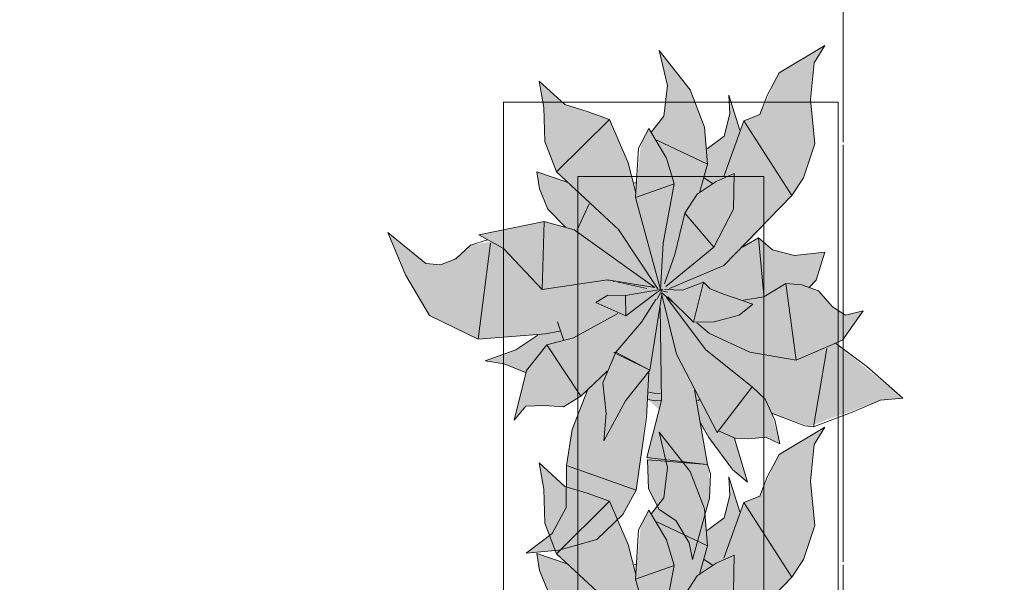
# Model space of a CAD drawing. Header units: millimetres. Extents: x -59761 to 112741, y -57975 to 46221.
# Tile 359 of 421: x 74743 to 76067, y -20487 to -19731. Entities that reach past the tile are written whole.
import ezdxf

# ---------------------------------------------------------------- set-up
doc = ezdxf.new("R2010")
doc.units = ezdxf.units.MM
doc.linetypes.add('короткая штриховая', pattern=[282.222222, 141.111111, -141.111111])
doc.linetypes.add('Штриховая', pattern=[564.444447, 282.222223, -282.222223])
for name, color, linetype in [('Интерьер - Мебель', 7, 'Continuous'), ('Элемент модели - Границы зон', 7, 'Continuous'), ('Элемент Модели - Зона', 7, 'Continuous')]:
    doc.layers.add(name, color=color, linetype=linetype)

msp = doc.modelspace()

# ---------------------------------------------------------------- hatches: boundary and pattern name
at = {"layer": 'Интерьер - Мебель', "linetype": 'Continuous', "lineweight": 0}
for points in [[(75238.13, -20016.96), (75261.57, -20074.21), (75294.14, -20128.52), (75359.54, -20160.38), (75439.45, -20155), (75411.7, -20173.75), (75368.65, -20189.84), (75394.53, -20193.48), (75423.13, -20205.11), (75408, -20269.25), (75423.53, -20250.64), (75466.35, -20250.93), (75473.91, -20251.53), (75497.33, -20237.21), (75506.28, -20229.16), (75485.77, -20283.06), (75479.27, -20323.85), (75477.86, -20379.93), (75458.84, -20421.67), (75424.09, -20448.15), (75467.88, -20444.33), (75519.1, -20429.61), (75553.79, -20396.34), (75571.8, -20363.3), (75587.5, -20241.52), (75602.77, -20255.42), (75586.11, -20319.52), (75588.14, -20361.47), (75602.47, -20389.25), (75625.18, -20404.13), (75642.8, -20434.27), (75647.59, -20456.59), (75670.37, -20374.3), (75669.67, -20335.33), (75658.9, -20278.87), (75697.5, -20330.64), (75721.52, -20352.79), (75704.61, -20293.45), (75734.54, -20293.23), (75746.14, -20292.07), (75764.87, -20301.4), (75753.77, -20259.98), (75804.39, -20277.65), (75900.07, -20242.72), (75930.14, -20239.9), (75839.58, -20166), (75849.26, -20161.87), (75877.02, -20122.3), (75853.19, -20128.23), (75835.42, -20116.89), (75816.9, -20095.56), (75805.58, -20091.52), (75813.82, -20081.21), (75825.24, -20043.46), (75784.39, -20048.04), (75754.88, -20040.46), (75736.09, -20024.33), (75717.35, -20036.11), (75781.01, -19967.32), (75796.82, -19943.51), (75812.09, -19897.72), (75806.29, -19838.22), (75811.06, -19788.98), (75825.56, -19765.58), (75763.76, -19802.44), (75738.12, -19858.38), (75716.28, -19867.08), (75711.32, -19879.77), (75696.33, -19832.58), (75697.54, -19857.75), (75689.98, -19887.44), (75667.06, -19904.81), (75663.69, -19875.42), (75644.57, -19825.31), (75602.53, -19772.33), (75614.1, -19819.75), (75608.92, -19860.6), (75592.6, -19881.98), (75588.8, -19877.28), (75578.02, -19898.02), (75571.39, -19963.88), (75561.1, -19923.65), (75536.02, -19865.23), (75475.97, -19845.28), (75441.32, -19813.79), (75447.54, -19849.28), (75448.96, -19894.84), (75464.72, -19935.8), (75479.22, -19949.55), (75438.22, -19935.77), (75441.71, -19958.52), (75453.08, -19985.54), (75476.93, -20009.79), (75448.34, -20002.4), (75360.18, -20020.44), (75376.79, -20029.6), (75349.19, -20034.19), (75339.3, -20043.32), (75322.96, -20055.06), (75308.88, -20060.74), (75288.9, -20058.63)], [(75238.13, -20530.01), (75261.57, -20587.25), (75294.14, -20641.57), (75359.54, -20673.43), (75439.45, -20668.04), (75411.7, -20686.8), (75368.65, -20702.89), (75394.53, -20706.52), (75423.13, -20718.16), (75408, -20782.3), (75423.53, -20763.69), (75466.35, -20763.97), (75473.91, -20764.57), (75497.33, -20750.25), (75506.28, -20742.2), (75485.77, -20796.11), (75479.27, -20836.89), (75477.86, -20892.98), (75458.84, -20934.71), (75424.09, -20961.19), (75467.88, -20957.37), (75519.1, -20942.66), (75553.79, -20909.38), (75571.8, -20876.34), (75587.5, -20754.56), (75602.77, -20768.46), (75586.11, -20832.56), (75588.14, -20874.52), (75602.47, -20902.3), (75625.18, -20917.17), (75642.8, -20947.31), (75647.59, -20969.63), (75670.37, -20887.35), (75669.67, -20848.38), (75658.9, -20791.92), (75697.5, -20843.68), (75721.52, -20865.84), (75704.61, -20806.5), (75734.54, -20806.28), (75746.14, -20805.12), (75764.87, -20814.45), (75753.77, -20773.03), (75804.39, -20790.7), (75900.07, -20755.76), (75930.14, -20752.94), (75839.58, -20679.04), (75849.26, -20674.92), (75877.02, -20635.34), (75853.19, -20641.28), (75835.42, -20629.93), (75816.9, -20608.61), (75805.58, -20604.57), (75813.82, -20594.25), (75825.24, -20556.51), (75784.39, -20561.08), (75754.88, -20553.5), (75736.09, -20537.38), (75717.35, -20549.15), (75781.01, -20480.37), (75796.82, -20456.56), (75812.09, -20410.76), (75806.29, -20351.27), (75811.06, -20302.02), (75825.56, -20278.63), (75763.76, -20315.48), (75738.12, -20371.42), (75716.28, -20380.13), (75711.32, -20392.82), (75696.33, -20345.62), (75697.54, -20370.79), (75689.98, -20400.49), (75667.06, -20417.85), (75663.69, -20388.47), (75644.57, -20338.36), (75602.53, -20285.37), (75614.1, -20332.79), (75608.92, -20373.65), (75592.6, -20395.02), (75588.8, -20390.32), (75578.02, -20411.07), (75571.39, -20476.93), (75561.1, -20436.69), (75536.02, -20378.27), (75475.97, -20358.33), (75441.32, -20326.83), (75447.54, -20362.33), (75448.96, -20407.89), (75464.72, -20448.85), (75479.22, -20462.59), (75438.22, -20448.82), (75441.71, -20471.56), (75453.08, -20498.59), (75476.93, -20522.84), (75448.34, -20515.45), (75360.18, -20533.48), (75376.79, -20542.65), (75349.19, -20547.23), (75339.3, -20556.37), (75322.96, -20568.1), (75308.88, -20573.79), (75288.9, -20571.67)]]:
    msp.add_hatch(color=255, dxfattribs=at).paths.add_polyline_path(points)

# ---------------------------------------------------------------- linework, layer by layer
at = {"layer": 'Интерьер - Мебель', "color": 7, "linetype": 'Continuous', "lineweight": 15}
for p, q in [((75763.76, -19802.44), (75825.56, -19765.58)), ((75763.76, -19802.44), (75825.56, -19765.58)), ((75811.06, -19788.98), (75825.56, -19765.58)), ((75811.06, -19788.98), (75825.56, -19765.58)), ((75602.53, -19772.33), (75614.1, -19819.74)), ((75602.53, -19772.33), (75644.57, -19825.31)), ((75602.53, -19772.33), (75614.1, -19819.74)), ((75602.53, -19772.33), (75644.57, -19825.31)), ((75806.29, -19838.22), (75811.06, -19788.98)), ((75806.29, -19838.22), (75811.06, -19788.98)), ((75748.02, -19833.05), (75763.76, -19802.44)), ((75748.02, -19833.05), (75763.76, -19802.44)), ((75441.32, -19813.79), (75447.54, -19849.28)), ((75441.32, -19813.79), (75475.97, -19845.28)), ((75441.32, -19813.79), (75447.54, -19849.28)), ((75441.32, -19813.79), (75475.97, -19845.28)), ((75608.92, -19860.6), (75614.1, -19819.74)), ((75608.92, -19860.6), (75614.1, -19819.74)), ((75644.57, -19825.31), (75663.69, -19875.42)), ((75644.57, -19825.31), (75663.69, -19875.42)), ((75696.33, -19832.58), (75697.54, -19857.75)), ((75696.33, -19832.58), (75711.32, -19879.77)), ((75696.33, -19832.58), (75697.54, -19857.75)), ((75696.33, -19832.58), (75711.32, -19879.77)), ((75738.12, -19858.38), (75748.02, -19833.05)), ((75738.12, -19858.38), (75748.02, -19833.05)), ((75475.97, -19845.28), (75505.82, -19854.46)), ((75475.97, -19845.28), (75505.82, -19854.46)), ((75806.29, -19838.22), (75812.09, -19897.72)), ((75806.29, -19838.22), (75812.09, -19897.72)), ((75447.54, -19849.28), (75448.96, -19894.84)), ((75447.54, -19849.28), (75448.96, -19894.84)), ((75505.82, -19854.46), (75536.02, -19865.23)), ((75505.82, -19854.46), (75536.02, -19865.23)), ((75592.6, -19881.98), (75608.92, -19860.6)), ((75592.6, -19881.98), (75608.92, -19860.6)), ((75689.98, -19887.44), (75697.54, -19857.75)), ((75689.98, -19887.44), (75697.54, -19857.75)), ((75716.28, -19867.08), (75738.12, -19858.38)), ((75716.28, -19867.08), (75738.12, -19858.38)), ((75464.72, -19935.8), (75536.02, -19865.23)), ((75464.72, -19935.8), (75536.02, -19865.23)), ((75536.02, -19865.23), (75561.1, -19923.65)), ((75536.02, -19865.23), (75561.1, -19923.65)), ((75663.69, -19875.42), (75667.44, -19925.34)), ((75663.69, -19875.42), (75667.44, -19925.34)), ((75689.43, -19942.06), (75716.28, -19867.08)), ((75689.43, -19942.06), (75716.28, -19867.08)), ((75716.28, -19867.08), (75781.01, -19967.32)), ((75716.28, -19867.08), (75781.01, -19967.32)), ((75574.98, -19903.86), (75588.8, -19877.28)), ((75574.98, -19903.86), (75588.8, -19877.28)), ((75588.8, -19877.28), (75612.73, -19917.32)), ((75588.8, -19877.28), (75612.73, -19917.32)), ((75667.06, -19904.81), (75689.98, -19887.44)), ((75667.06, -19904.81), (75689.98, -19887.44)), ((75448.96, -19894.84), (75464.72, -19935.8)), ((75448.96, -19894.84), (75464.72, -19935.8)), ((75599.54, -19893.05), (75667.44, -19925.34)), ((75599.54, -19893.05), (75667.44, -19925.34)), ((75796.82, -19943.51), (75812.09, -19897.72)), ((75796.82, -19943.51), (75812.09, -19897.72)), ((75571.03, -19969.88), (75574.98, -19903.86)), ((75571.03, -19969.88), (75574.98, -19903.86)), ((75561.1, -19923.65), (75571.38, -19963.86)), ((75561.1, -19923.65), (75571.38, -19963.86)), ((75612.73, -19917.32), (75622.87, -19951.56)), ((75612.73, -19917.32), (75622.87, -19951.56)), ((75657.26, -19961.99), (75667.44, -19925.34)), ((75657.26, -19961.99), (75667.44, -19925.34)), ((75438.22, -19935.77), (75441.71, -19958.52)), ((75438.22, -19935.77), (75479.22, -19949.55)), ((75438.22, -19935.77), (75441.71, -19958.52)), ((75438.22, -19935.77), (75479.22, -19949.55)), ((75464.72, -19935.8), (75548.21, -20012.99)), ((75464.72, -19935.8), (75548.21, -20012.99)), ((75679.43, -19948.77), (75703.53, -19937.63)), ((75679.43, -19948.77), (75703.53, -19937.63)), ((75702.68, -19985.62), (75703.53, -19937.63)), ((75702.68, -19985.62), (75703.53, -19937.63)), ((75567.79, -19951.28), (75572.15, -19949.88)), ((75567.79, -19951.28), (75572.15, -19949.88)), ((75571.03, -19969.88), (75622.87, -19951.56)), ((75571.03, -19969.88), (75622.87, -19951.56)), ((75607.92, -20031.34), (75622.87, -19951.56)), ((75607.92, -20031.34), (75622.87, -19951.56)), ((75653.75, -19965.52), (75679.43, -19948.77)), ((75653.75, -19965.52), (75679.43, -19948.77)), ((75663.38, -19943.7), (75674.55, -19951.43)), ((75663.38, -19943.7), (75674.55, -19951.43)), ((75781.02, -19967.32), (75796.82, -19943.51)), ((75781.02, -19967.32), (75796.82, -19943.51)), ((75441.71, -19958.52), (75453.08, -19985.54)), ((75441.71, -19958.52), (75453.08, -19985.54)), ((75636.98, -19991.34), (75653.75, -19965.52)), ((75636.98, -19991.34), (75653.75, -19965.52)), ((75689.66, -20061.37), (75781.02, -19967.32)), ((75689.66, -20061.37), (75781.02, -19967.32)), ((75492.59, -20013.48), (75508.55, -19978.71)), ((75492.59, -20013.48), (75508.55, -19978.71)), ((75571.03, -19969.88), (75604.65, -20093.74)), ((75571.03, -19969.88), (75604.65, -20093.74)), ((75453.08, -19985.54), (75476.93, -20009.79)), ((75453.08, -19985.54), (75476.93, -20009.79)), ((75623.76, -20046.71), (75636.98, -19991.34)), ((75623.76, -20046.71), (75636.98, -19991.34)), ((75636.98, -19991.34), (75676.01, -20036.77)), ((75636.98, -19991.34), (75676.01, -20036.77)), ((75676.01, -20036.77), (75702.68, -19985.62)), ((75676.01, -20036.77), (75702.68, -19985.62)), ((75360.18, -20020.44), (75448.34, -20002.4)), ((75360.18, -20020.44), (75448.34, -20002.4)), ((75445.6, -20093.6), (75448.33, -20002.4)), ((75445.6, -20093.6), (75448.33, -20002.4)), ((75448.34, -20002.4), (75488.35, -20013.43)), ((75448.34, -20002.4), (75488.35, -20013.43)), ((75238.13, -20016.96), (75261.57, -20074.21)), ((75238.13, -20016.96), (75288.9, -20058.63)), ((75238.13, -20016.96), (75261.57, -20074.21)), ((75238.13, -20016.96), (75288.9, -20058.63)), ((75360.18, -20020.44), (75393.4, -20038.76)), ((75360.18, -20020.44), (75393.4, -20038.76)), ((75488.35, -20013.43), (75597.03, -20091.06)), ((75488.35, -20013.43), (75597.03, -20091.06)), ((75548.21, -20012.99), (75600.96, -20093.05)), ((75548.21, -20012.99), (75600.96, -20093.05)), ((75329.41, -20052.46), (75349.19, -20034.19)), ((75329.41, -20052.46), (75349.19, -20034.19)), ((75349.19, -20034.19), (75371.98, -20026.88)), ((75349.19, -20034.19), (75371.98, -20026.88)), ((75359.54, -20160.38), (75375.83, -20031.39)), ((75359.54, -20160.38), (75375.83, -20031.39)), ((75604.65, -20093.74), (75607.92, -20031.34)), ((75604.65, -20093.74), (75607.92, -20031.34)), ((75714.73, -20036.95), (75736.09, -20024.33)), ((75714.73, -20036.95), (75736.09, -20024.33)), ((75716.49, -20033.31), (75717.35, -20036.11)), ((75716.49, -20033.31), (75717.35, -20036.11)), ((75736.09, -20024.33), (75743.36, -20101.53)), ((75736.09, -20024.33), (75754.88, -20040.46)), ((75736.09, -20024.33), (75743.36, -20101.53)), ((75736.09, -20024.33), (75754.88, -20040.46)), ((75393.4, -20038.76), (75445.6, -20093.6)), ((75393.4, -20038.76), (75445.6, -20093.6)), ((75609.74, -20086.24), (75623.76, -20046.71)), ((75609.74, -20086.24), (75623.76, -20046.71)), ((75611.84, -20089.51), (75676.01, -20036.77)), ((75611.84, -20089.51), (75676.01, -20036.77)), ((75754.88, -20040.46), (75784.39, -20048.04)), ((75754.88, -20040.46), (75784.39, -20048.04)), ((75784.39, -20048.04), (75825.24, -20043.46)), ((75784.39, -20048.04), (75825.24, -20043.46)), ((75813.82, -20081.21), (75825.24, -20043.46)), ((75813.82, -20081.21), (75825.24, -20043.46)), ((75288.9, -20058.63), (75308.88, -20060.74)), ((75288.9, -20058.63), (75308.88, -20060.74)), ((75308.88, -20060.74), (75329.41, -20052.46)), ((75308.88, -20060.74), (75329.41, -20052.46)), ((75616.52, -20092.21), (75689.66, -20061.37)), ((75616.52, -20092.21), (75689.66, -20061.37)), ((75261.57, -20074.21), (75294.14, -20128.52)), ((75261.57, -20074.21), (75294.14, -20128.52)), ((75445.6, -20093.6), (75533.47, -20080.77)), ((75445.6, -20093.6), (75533.47, -20080.77)), ((75533.47, -20080.77), (75597.03, -20091.06)), ((75533.47, -20080.77), (75597.03, -20091.06)), ((75533.91, -20081.04), (75535.03, -20081.28)), ((75533.91, -20081.04), (75535.03, -20081.28)), ((75540.61, -20082.5), (75542.84, -20082.99)), ((75540.61, -20082.5), (75542.84, -20082.99)), ((75547.3, -20083.96), (75551.77, -20084.93)), ((75547.3, -20083.96), (75551.77, -20084.93)), ((75554, -20085.42), (75586.32, -20092.47)), ((75554, -20085.42), (75586.32, -20092.47)), ((75634.03, -20094.54), (75662.39, -20083.75)), ((75634.03, -20094.54), (75662.39, -20083.75)), ((75648.83, -20137.51), (75662.39, -20083.75)), ((75648.83, -20137.51), (75662.39, -20083.75)), ((75662.39, -20083.75), (75671.3, -20092.82)), ((75662.39, -20083.75), (75671.3, -20092.82)), ((75743.38, -20103.79), (75772.97, -20085.78)), ((75743.38, -20103.79), (75772.97, -20085.78)), ((75772.97, -20085.78), (75786.71, -20188.74)), ((75772.97, -20085.78), (75794.25, -20087.48)), ((75772.97, -20085.78), (75786.71, -20188.74)), ((75772.97, -20085.78), (75794.25, -20087.48)), ((75803.89, -20091.46), (75813.82, -20081.21)), ((75803.89, -20091.46), (75813.82, -20081.21)), ((75557.56, -20102.02), (75604.65, -20093.74)), ((75557.56, -20102.02), (75604.65, -20093.74)), ((75557.81, -20129.2), (75600.09, -20097.19)), ((75557.81, -20129.2), (75600.09, -20097.19)), ((75590.23, -20202.31), (75606.15, -20100.28)), ((75590.23, -20202.31), (75606.15, -20100.28)), ((75599.78, -20107.18), (75607.23, -20093.29)), ((75599.78, -20107.18), (75607.23, -20093.29)), ((75600.63, -20096.88), (75607.23, -20093.29)), ((75600.63, -20096.88), (75607.23, -20093.29)), ((75601.78, -20094.24), (75604.04, -20094.79)), ((75601.78, -20094.24), (75604.04, -20094.79)), ((75603.51, -20094.6), (75604.65, -20093.74)), ((75603.51, -20094.6), (75604.65, -20093.74)), ((75606.02, -20099.33), (75626.01, -20180.61)), ((75606.02, -20099.33), (75626.01, -20180.61)), ((75606.3, -20095.33), (75614.22, -20097.25)), ((75606.3, -20095.33), (75614.22, -20097.25)), ((75606.3, -20098.11), (75623.2, -20112.57)), ((75606.3, -20098.11), (75623.2, -20112.57)), ((75610.07, -20093.88), (75634.03, -20094.54)), ((75610.07, -20093.88), (75634.03, -20094.54)), ((75671.3, -20092.82), (75688.05, -20099.38)), ((75671.3, -20092.82), (75688.05, -20099.38)), ((75688.05, -20099.38), (75728.75, -20113.6)), ((75688.05, -20099.38), (75728.75, -20113.6)), ((75794.25, -20087.48), (75816.9, -20095.56)), ((75794.25, -20087.48), (75816.9, -20095.56)), ((75816.9, -20095.56), (75835.42, -20116.89)), ((75816.9, -20095.56), (75835.42, -20116.89)), ((75517.74, -20111.37), (75533.67, -20101.15)), ((75517.74, -20111.37), (75533.67, -20101.15)), ((75517.74, -20111.37), (75557.81, -20129.2)), ((75517.74, -20111.37), (75557.81, -20129.2)), ((75533.67, -20101.15), (75557.56, -20102.02)), ((75533.67, -20101.15), (75557.56, -20102.02)), ((75557.56, -20102.02), (75557.81, -20129.2)), ((75557.56, -20102.02), (75557.81, -20129.2)), ((75579.15, -20137.7), (75598.35, -20107.34)), ((75579.15, -20137.7), (75598.35, -20107.34)), ((75612.7, -20104.52), (75665.21, -20174.86)), ((75612.7, -20104.52), (75665.21, -20174.86)), ((75614.4, -20103.4), (75648.83, -20137.51)), ((75614.4, -20103.4), (75648.83, -20137.51)), ((75710.13, -20128.44), (75728.75, -20113.6)), ((75710.13, -20128.44), (75728.75, -20113.6)), ((75715.84, -20108.08), (75743.38, -20103.79)), ((75715.84, -20108.08), (75743.38, -20103.79)), ((75487.43, -20158.58), (75547.3, -20125.95)), ((75487.43, -20158.58), (75547.3, -20125.95)), ((75603.85, -20118.12), (75605.98, -20243.05)), ((75603.85, -20118.12), (75605.98, -20243.05)), ((75835.42, -20116.89), (75853.19, -20128.23)), ((75835.42, -20116.89), (75853.19, -20128.23)), ((75849.26, -20161.87), (75877.02, -20122.3)), ((75849.26, -20161.87), (75877.02, -20122.3)), ((75853.19, -20128.23), (75877.02, -20122.3)), ((75853.19, -20128.23), (75877.02, -20122.3)), ((75294.14, -20128.52), (75359.54, -20160.38)), ((75294.14, -20128.52), (75359.54, -20160.38)), ((75465.84, -20137.36), (75474.05, -20161.2)), ((75465.84, -20137.36), (75474.05, -20161.2)), ((75544.53, -20177.77), (75579.15, -20137.7)), ((75544.53, -20177.77), (75579.15, -20137.7)), ((75648.83, -20137.51), (75676.63, -20137.12)), ((75648.83, -20137.51), (75676.63, -20137.12)), ((75653.34, -20138.35), (75670.23, -20152.81)), ((75653.34, -20138.35), (75670.23, -20152.81)), ((75676.63, -20137.12), (75710.13, -20128.44)), ((75676.63, -20137.12), (75710.13, -20128.44)), ((75450.09, -20153.51), (75469.13, -20149.58)), ((75450.09, -20153.51), (75469.13, -20149.58)), ((75670.23, -20152.8), (75724.45, -20178.03)), ((75670.23, -20152.8), (75724.45, -20178.03)), ((75359.54, -20160.38), (75450.09, -20153.51)), ((75359.54, -20160.38), (75450.09, -20153.51)), ((75410.06, -20174.87), (75439.45, -20155)), ((75410.06, -20174.87), (75439.45, -20155)), ((75451.86, -20168.28), (75487.43, -20158.58)), ((75451.86, -20168.28), (75487.43, -20158.58)), ((75786.71, -20188.74), (75849.26, -20161.87)), ((75786.71, -20188.74), (75849.26, -20161.87)), ((75839.58, -20166), (75881.98, -20197.39)), ((75839.58, -20166), (75881.98, -20197.39)), ((75368.65, -20189.84), (75410.06, -20174.87)), ((75368.65, -20189.84), (75410.06, -20174.87)), ((75424.39, -20202.65), (75451.86, -20168.28)), ((75424.39, -20202.65), (75451.86, -20168.28)), ((75451.86, -20168.28), (75497.33, -20237.21)), ((75451.86, -20168.28), (75497.33, -20237.21)), ((75526.93, -20219.2), (75544.53, -20177.77)), ((75526.93, -20219.2), (75544.53, -20177.77)), ((75541.92, -20178.6), (75544.53, -20177.77)), ((75541.92, -20178.6), (75544.53, -20177.77)), ((75541.92, -20178.6), (75590.23, -20202.31)), ((75541.92, -20178.6), (75590.23, -20202.31)), ((75544.53, -20177.77), (75590.23, -20202.31)), ((75544.53, -20177.77), (75590.23, -20202.31)), ((75665.21, -20174.86), (75727.51, -20224.76)), ((75665.21, -20174.86), (75727.51, -20224.76)), ((75724.45, -20178.03), (75786.71, -20188.74)), ((75724.45, -20178.03), (75786.71, -20188.74)), ((75810.12, -20278.37), (75828.23, -20173.04)), ((75810.12, -20278.37), (75828.23, -20173.04)), ((75368.65, -20189.84), (75394.53, -20193.48)), ((75368.65, -20189.84), (75394.53, -20193.48)), ((75626.01, -20180.61), (75680.65, -20285.8)), ((75626.01, -20180.61), (75680.65, -20285.8)), ((75394.53, -20193.48), (75423.13, -20205.11)), ((75394.53, -20193.48), (75423.13, -20205.11)), ((75408, -20269.25), (75424.39, -20202.65)), ((75408, -20269.25), (75424.39, -20202.65)), ((75497.33, -20237.21), (75532.79, -20203.32)), ((75497.33, -20237.21), (75532.79, -20203.32)), ((75557.26, -20243.56), (75590.23, -20202.31)), ((75557.26, -20243.56), (75590.23, -20202.31)), ((75585.59, -20265.15), (75588.8, -20205.14)), ((75585.59, -20265.15), (75588.8, -20205.14)), ((75881.98, -20197.39), (75930.14, -20239.9)), ((75881.98, -20197.39), (75930.14, -20239.9)), ((75526.93, -20219.2), (75531.57, -20260.31)), ((75526.93, -20219.2), (75531.57, -20260.31)), ((75485.98, -20281.75), (75506.28, -20229.16)), ((75485.98, -20281.75), (75506.28, -20229.16)), ((75588.77, -20231.65), (75598.04, -20233.5)), ((75588.77, -20231.65), (75598.04, -20233.5)), ((75650.16, -20228.58), (75667.65, -20329.16)), ((75650.16, -20228.58), (75667.65, -20329.16)), ((75680.65, -20285.8), (75727.51, -20224.76)), ((75680.65, -20285.8), (75727.51, -20224.76)), ((75727.51, -20224.76), (75745, -20241.31)), ((75727.51, -20224.76), (75745, -20241.31)), ((75473.91, -20251.53), (75497.33, -20237.21)), ((75473.91, -20251.53), (75497.33, -20237.21)), ((75528.32, -20297.14), (75557.26, -20243.56)), ((75528.32, -20297.14), (75557.26, -20243.56)), ((75586.1, -20319.52), (75605.98, -20243.05)), ((75586.1, -20319.52), (75605.98, -20243.05)), ((75587.5, -20241.52), (75597.57, -20243.53)), ((75587.5, -20241.52), (75597.57, -20243.53)), ((75597.57, -20243.53), (75605.37, -20243.09)), ((75597.57, -20243.53), (75605.37, -20243.09)), ((75598.04, -20233.5), (75604.58, -20233.13)), ((75598.04, -20233.5), (75604.58, -20233.13)), ((75654.47, -20243.28), (75656.73, -20241.8)), ((75654.47, -20243.28), (75656.73, -20241.8)), ((75745, -20241.31), (75758.03, -20269.51)), ((75745, -20241.31), (75758.03, -20269.51)), ((75864.23, -20257.62), (75900.07, -20242.72)), ((75864.23, -20257.62), (75900.07, -20242.72)), ((75900.07, -20242.72), (75930.14, -20239.9)), ((75900.07, -20242.72), (75930.14, -20239.9)), ((75408, -20269.25), (75423.53, -20250.64)), ((75408, -20269.25), (75423.53, -20250.64)), ((75423.53, -20250.64), (75448.38, -20249.49)), ((75423.53, -20250.64), (75448.38, -20249.49)), ((75448.38, -20249.49), (75473.91, -20251.53)), ((75448.38, -20249.49), (75473.91, -20251.53)), ((75810.12, -20278.37), (75864.23, -20257.62)), ((75810.12, -20278.37), (75864.23, -20257.62)), ((75528.32, -20297.14), (75531.57, -20260.31)), ((75528.32, -20297.14), (75531.57, -20260.31)), ((75571.8, -20363.3), (75585.59, -20265.15)), ((75571.8, -20363.3), (75585.59, -20265.15)), ((75753.77, -20259.98), (75798.66, -20276.94)), ((75753.77, -20259.98), (75798.66, -20276.94)), ((75758.03, -20269.51), (75764.87, -20301.4)), ((75758.03, -20269.51), (75764.87, -20301.4)), ((75478.26, -20330.23), (75485.98, -20281.75)), ((75478.26, -20330.23), (75485.98, -20281.75)), ((75602.53, -20285.37), (75614.1, -20332.79)), ((75602.53, -20285.37), (75644.57, -20338.36)), ((75602.53, -20285.37), (75614.1, -20332.79)), ((75602.53, -20285.37), (75644.57, -20338.36)), ((75658.22, -20272.76), (75669.6, -20292.75)), ((75658.22, -20272.76), (75669.6, -20292.75)), ((75682.22, -20283.76), (75704.61, -20293.46)), ((75682.22, -20283.76), (75704.61, -20293.46)), ((75763.76, -20315.48), (75825.56, -20278.63)), ((75763.76, -20315.48), (75825.56, -20278.63)), ((75798.66, -20276.94), (75810.12, -20278.37)), ((75798.66, -20276.94), (75810.12, -20278.37)), ((75811.06, -20302.02), (75825.56, -20278.63)), ((75811.06, -20302.02), (75825.56, -20278.63)), ((75669.6, -20292.75), (75701.07, -20335.49)), ((75669.6, -20292.75), (75701.07, -20335.49)), ((75703.97, -20294.12), (75721.52, -20352.79)), ((75703.97, -20294.12), (75721.52, -20352.79)), ((75704.61, -20293.46), (75722.93, -20294.4)), ((75704.61, -20293.46), (75722.93, -20294.4)), ((75722.93, -20294.4), (75746.14, -20292.07)), ((75722.93, -20294.4), (75746.14, -20292.07)), ((75746.14, -20292.07), (75764.87, -20301.4)), ((75746.14, -20292.07), (75764.87, -20301.4)), ((75806.29, -20351.27), (75811.06, -20302.02)), ((75806.29, -20351.27), (75811.06, -20302.02)), ((75586.1, -20319.52), (75663.25, -20328.64)), ((75586.1, -20319.52), (75663.25, -20328.64)), ((75586.79, -20322.7), (75588.14, -20361.47)), ((75586.79, -20322.7), (75667.65, -20329.16)), ((75586.79, -20322.7), (75588.14, -20361.47)), ((75586.79, -20322.7), (75667.65, -20329.16)), ((75748.02, -20346.09), (75763.76, -20315.48)), ((75748.02, -20346.09), (75763.76, -20315.48)), ((75441.32, -20326.83), (75447.54, -20362.33)), ((75441.32, -20326.83), (75475.97, -20358.33)), ((75441.32, -20326.83), (75447.54, -20362.33)), ((75441.32, -20326.83), (75475.97, -20358.33)), ((75477.81, -20386.62), (75478.26, -20330.23)), ((75477.81, -20386.62), (75478.26, -20330.23)), ((75478.26, -20330.23), (75571.8, -20363.3)), ((75478.26, -20330.23), (75571.8, -20363.3)), ((75608.92, -20373.64), (75614.1, -20332.79)), ((75608.92, -20373.64), (75614.1, -20332.79)), ((75644.57, -20338.36), (75663.69, -20388.47)), ((75644.57, -20338.36), (75663.69, -20388.47)), ((75667.65, -20329.16), (75671.69, -20341.5)), ((75667.65, -20329.16), (75671.69, -20341.5)), ((75701.07, -20335.49), (75721.52, -20352.79)), ((75701.07, -20335.49), (75721.52, -20352.79)), ((75670.37, -20374.3), (75671.69, -20341.5)), ((75670.37, -20374.3), (75671.69, -20341.5)), ((75696.33, -20345.62), (75697.54, -20370.8)), ((75696.33, -20345.62), (75711.32, -20392.82)), ((75696.33, -20345.62), (75697.54, -20370.8)), ((75696.33, -20345.62), (75711.32, -20392.82)), ((75738.12, -20371.42), (75748.02, -20346.09)), ((75738.12, -20371.42), (75748.02, -20346.09)), ((75806.29, -20351.27), (75812.09, -20410.76)), ((75806.29, -20351.27), (75812.09, -20410.76)), ((75447.54, -20362.33), (75448.96, -20407.89)), ((75447.54, -20362.33), (75448.96, -20407.89)), ((75475.97, -20358.33), (75505.82, -20367.5)), ((75475.97, -20358.33), (75505.82, -20367.5)), ((75553.79, -20396.34), (75571.8, -20363.3)), ((75553.79, -20396.34), (75571.8, -20363.3)), ((75588.14, -20361.47), (75602.47, -20389.25)), ((75588.14, -20361.47), (75602.47, -20389.25)), ((75464.72, -20448.85), (75536.02, -20378.27)), ((75464.72, -20448.85), (75536.02, -20378.27)), ((75505.82, -20367.5), (75536.02, -20378.27)), ((75505.82, -20367.5), (75536.02, -20378.27)), ((75536.02, -20378.27), (75561.1, -20436.69)), ((75536.02, -20378.27), (75561.1, -20436.69)), ((75592.6, -20395.02), (75608.92, -20373.64)), ((75592.6, -20395.02), (75608.92, -20373.64)), ((75647.59, -20456.59), (75670.37, -20374.3)), ((75647.59, -20456.59), (75670.37, -20374.3)), ((75689.98, -20400.49), (75697.54, -20370.8)), ((75689.98, -20400.49), (75697.54, -20370.8)), ((75716.28, -20380.13), (75738.12, -20371.42)), ((75716.28, -20380.13), (75738.12, -20371.42)), ((75458.84, -20421.67), (75477.81, -20386.62)), ((75458.84, -20421.67), (75477.81, -20386.62)), ((75574.98, -20416.91), (75588.8, -20390.32)), ((75574.98, -20416.91), (75588.8, -20390.32)), ((75588.8, -20390.32), (75612.73, -20430.37)), ((75588.8, -20390.32), (75612.73, -20430.37)), ((75602.47, -20389.25), (75625.18, -20404.13)), ((75602.47, -20389.25), (75625.18, -20404.13)), ((75663.69, -20388.47), (75667.44, -20438.39)), ((75663.69, -20388.47), (75667.44, -20438.39)), ((75689.43, -20455.1), (75716.28, -20380.13)), ((75689.43, -20455.1), (75716.28, -20380.13)), ((75716.28, -20380.13), (75781.01, -20480.37)), ((75716.28, -20380.13), (75781.01, -20480.37)), ((75519.1, -20429.61), (75553.79, -20396.34)), ((75519.1, -20429.61), (75553.79, -20396.34)), ((75625.18, -20404.13), (75642.8, -20434.27)), ((75625.18, -20404.13), (75642.8, -20434.27)), ((75667.06, -20417.85), (75689.98, -20400.49)), ((75667.06, -20417.85), (75689.98, -20400.49)), ((75448.96, -20407.89), (75464.72, -20448.85)), ((75448.96, -20407.89), (75464.72, -20448.85)), ((75571.03, -20482.93), (75574.98, -20416.91)), ((75571.03, -20482.93), (75574.98, -20416.91)), ((75599.54, -20406.09), (75667.44, -20438.39)), ((75599.54, -20406.09), (75667.44, -20438.39)), ((75796.82, -20456.56), (75812.09, -20410.76)), ((75796.82, -20456.56), (75812.09, -20410.76)), ((75424.09, -20448.15), (75458.84, -20421.67)), ((75424.09, -20448.15), (75458.84, -20421.67)), ((75467.88, -20444.33), (75519.1, -20429.61)), ((75467.88, -20444.33), (75519.1, -20429.61)), ((75612.73, -20430.37), (75622.87, -20464.61)), ((75612.73, -20430.37), (75622.87, -20464.61)), ((75424.09, -20448.15), (75467.88, -20444.33)), ((75424.09, -20448.15), (75467.88, -20444.33)), ((75561.1, -20436.69), (75571.38, -20476.9)), ((75561.1, -20436.69), (75571.38, -20476.9)), ((75642.8, -20434.27), (75647.59, -20456.59)), ((75642.8, -20434.27), (75647.59, -20456.59)), ((75657.26, -20475.03), (75667.44, -20438.39)), ((75657.26, -20475.03), (75667.44, -20438.39)), ((75438.22, -20448.82), (75441.71, -20471.56)), ((75438.22, -20448.82), (75479.22, -20462.59)), ((75438.22, -20448.82), (75441.71, -20471.56)), ((75438.22, -20448.82), (75479.22, -20462.59)), ((75464.72, -20448.85), (75548.21, -20526.03)), ((75464.72, -20448.85), (75548.21, -20526.03)), ((75663.38, -20456.74), (75674.55, -20464.48)), ((75663.38, -20456.74), (75674.55, -20464.48)), ((75679.43, -20461.81), (75703.53, -20450.67)), ((75679.43, -20461.81), (75703.53, -20450.67)), ((75702.68, -20498.66), (75703.53, -20450.67)), ((75702.68, -20498.66), (75703.53, -20450.67)), ((75781.02, -20480.37), (75796.82, -20456.56)), ((75781.02, -20480.37), (75796.82, -20456.56)), ((75567.79, -20464.32), (75572.15, -20462.92)), ((75567.79, -20464.32), (75572.15, -20462.92)), ((75571.03, -20482.93), (75622.87, -20464.61)), ((75571.03, -20482.93), (75622.87, -20464.61)), ((75607.92, -20544.38), (75622.87, -20464.61)), ((75607.92, -20544.38), (75622.87, -20464.61)), ((75653.75, -20478.56), (75679.43, -20461.81)), ((75653.75, -20478.56), (75679.43, -20461.81)), ((75441.71, -20471.56), (75453.08, -20498.59)), ((75441.71, -20471.56), (75453.08, -20498.59)), ((75571.03, -20482.93), (75604.65, -20606.78)), ((75571.03, -20482.93), (75604.65, -20606.78)), ((75636.98, -20504.39), (75653.75, -20478.56)), ((75636.98, -20504.39), (75653.75, -20478.56)), ((75689.66, -20574.41), (75781.02, -20480.37)), ((75689.66, -20574.41), (75781.02, -20480.37))]:
    msp.add_line(p, q, dxfattribs=at)
at = {"layer": 'Интерьер - Мебель', "color": 7, "linetype": 'Continuous', "lineweight": 5}
for p, q in [((75393.46, -19841.77), (75393.46, -21341.77)), ((75843.46, -19841.77), (75393.46, -19841.77)), ((75843.46, -21341.77), (75843.46, -19841.77)), ((75493.46, -19941.77), (75493.46, -21241.77)), ((75743.46, -19941.77), (75493.46, -19941.77)), ((75743.46, -21241.77), (75743.46, -19941.77))]:
    msp.add_line(p, q, dxfattribs=at)
at = {"layer": 'Элемент модели - Границы зон', "color": 7, "linetype": 'короткая штриховая', "lineweight": 15}
for points in [[(96025, -9000), (94825, -9000), (75238.88, -9000), (75238.88, -16794.88), (75850, -16794.88), (75850, -35690.78)], [(80700, -17700), (80700, -26250), (80650, -26250), (80650, -27750), (80700, -27750), (80700, -35699.94), (75850, -35699.94), (75850, -16794.88)]]:
    msp.add_lwpolyline(points, dxfattribs=at)
at = {"layer": 'Элемент Модели - Зона', "color": 253, "linetype": 'Штриховая', "lineweight": 15, "flags": 128}
for points in [[(-8890, -17680), (-3119.74, -17680), (-3119.74, -14858.42), (142.53, -11594.86), (156.67, -11609), (156.67, -11580), (18300, -11580), (18300, -11600), (32399.73, -11600), (32399.73, -11580), (69081.36, -11580), (72316.72, -14823.47), (72320.06, -15158.11), (72320.06, -17695), (72360, -17695), (72360, -19700), (72120, -19700), (72120, -18300), (71700, -18300), (71700, -17900), (63300, -17900), (63300, -18300), (62700, -18300), (62700, -17900), (54320, -17900), (54320, -27030), (62700, -27030), (62700, -26350), (63300, -26350), (63300, -27540), (67380, -27540), (67380, -26630), (67500, -26630), (67500, -27660), (62920, -27660), (62920, -32819.89), (72120, -32819.89), (72120, -27750), (71650, -27750), (71650, -26250), (72120, -26250), (72120, -21200), (72360, -21200), (72360, -33849.94), (72120, -33849.94), (72120, -33059.89), (54320, -33059.89), (54320, -39349.94), (72120, -39349.94), (72120, -36299.94), (71700.06, -36299.94), (71700.06, -35674.44), (72120, -35674.44), (72120, -35349.94), (72360, -35349.94), (72360, -35679.94), (75850, -35679.94), (75850, -16794.88), (75238.88, -16794.88), (75238.88, -9000), (80700, -9000), (80700, -8700), (81300, -8700), (81300, -9000), (87517.1, -9000), (87517.1, -320), (85530, -320), (85530, 300), (84182.9, 300), (81300, 300), (81300, -300), (80700, -300), (80700, 212.5), (79799.78, 212.5), (72300, 212.5), (72300, -300), (71700, -300), (71700, 212.5), (63300, 212.5), (63300, -300), (62700, -300), (62700, 212.5), (54300, 212.5), (54300, -300), (53700, -300), (53700, 212.5), (45650, 212.5), (45650, -300), (45050, -300), (44950, -300), (44950, -5367.2), (32450.06, -5367.2), (32450.06, -200), (32450.06, 7690), (32460.06, 7690), (32460.06, 13850), (29720, 13850), (29720, 5730), (28964.53, 5730), (28964.53, 212), (27300.06, 212), (27300.06, -300), (26700.06, -300), (26700.06, 212), (18300, 212), (18300, -300), (17700, -300), (17700, 212), (16025.03, 212), (16025.03, -7500), (16025.03, -9042.59), (9300, -9042.59), (9300, -9300), (8700, -9300), (8700, -9042.59), (300, -9042.59), (300, -9300), (-300, -9300), (-300, -9042.59), (-8250, -9042.59), (-8250, -9300), (-8850, -9300), (-8850, -9042.59), (-8890, -9042.59)], [(75850, -35690.78), (75850, -35699.94), (77410, -35699.94), (77410, -35679.94), (80725, -35679.94), (80725, -29900), (80700, -29900), (80700, -28400), (80725, -28400), (80725, -27750), (80650, -27750), (80650, -26250), (80725, -26250), (80725, -25600), (80700, -25600), (80700, -24100), (80725, -24100), (80725, -18300), (80700, -18300), (80700, -17700), (81300, -17700), (81300, -18175), (89700, -18175), (89700, -17700), (90300, -17700), (90300, -18175), (96025, -18175), (96025, -9000), (93380.68, -9000), (90300, -9000), (90300, -9300), (89700, -9300), (89700, -9000), (81300, -9000), (81300, -9300), (80700, -9300), (80700, -9000), (77696.33, -9000), (77696.33, -11247.67), (79332.5, -11247.67), (79332.5, -14421.89), (77696.33, -14421.89), (77696.33, -16794.88), (75850, -16794.88)]]:
    msp.add_lwpolyline(points, close=True, dxfattribs=at)

doc.saveas('drawing.dxf')
